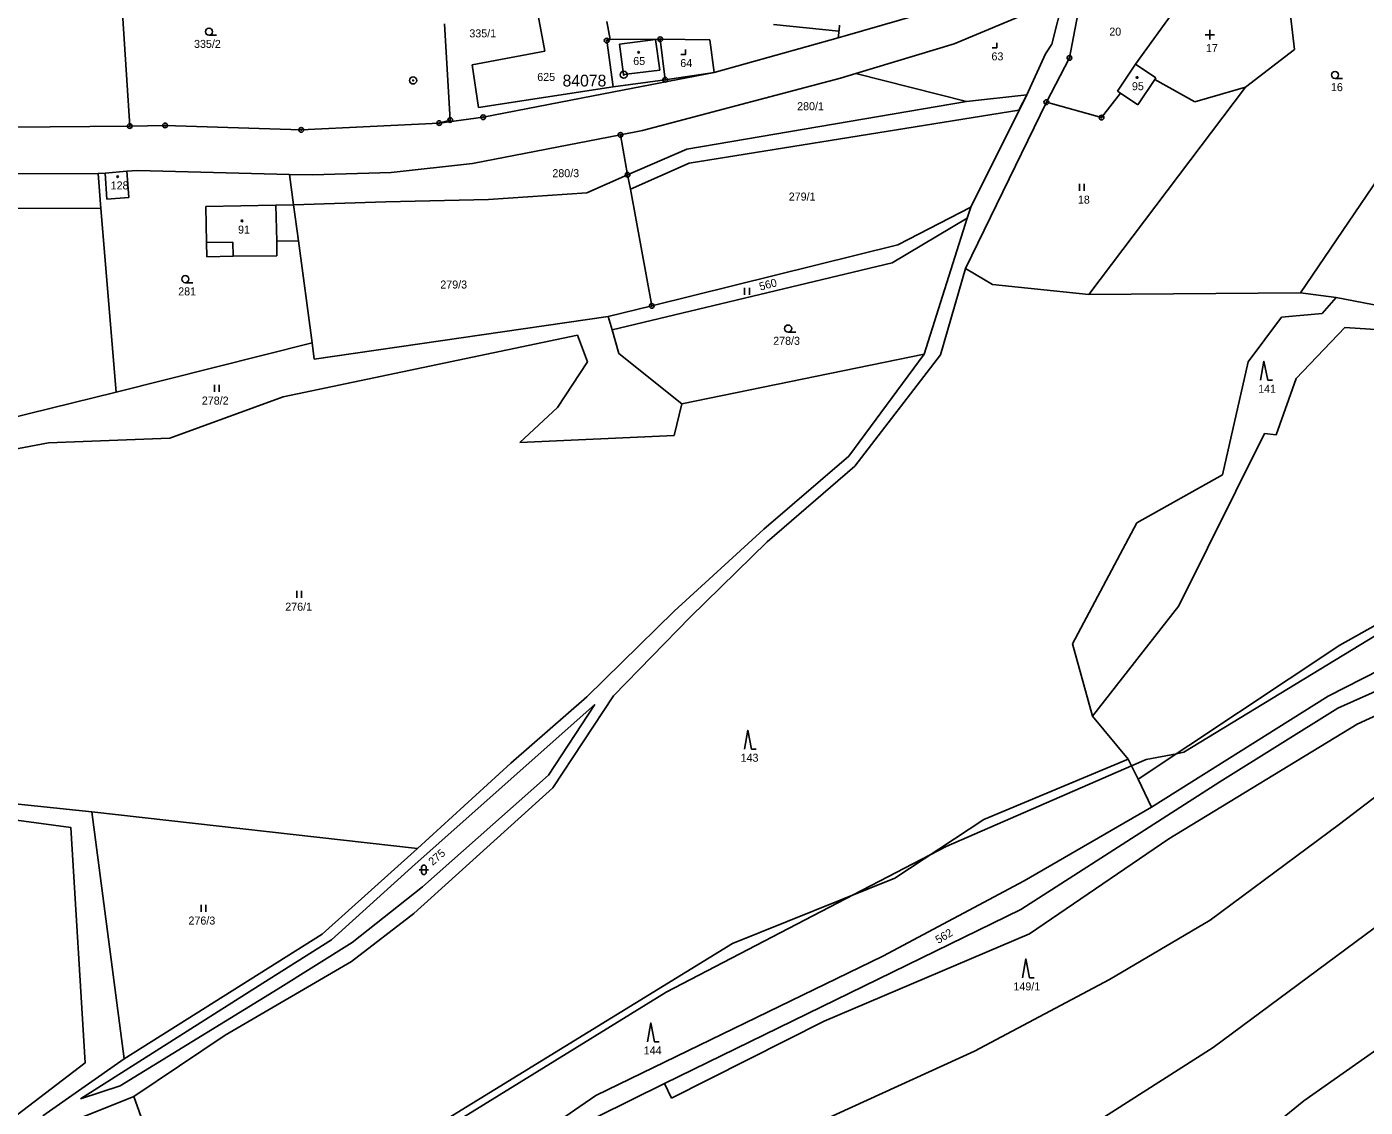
# Model space of a CAD drawing. Extents: x -547623 to -538651, y -1096714 to -1086522.
# Drawn here: x -545052.4 to -544768, y -1094983.9 to -1094754.3 of the extents above; entities that cross this region are included whole.
import ezdxf

# ---------------------------------------------------------------- set-up
doc = ezdxf.new("R2010")
doc.units = 0
for name, color, linetype in [('Vrstva 1', 7, 'Continuous'), ('Vrstva 25', 7, 'Continuous'), ('Vrstva 30', 7, 'Continuous'), ('Vrstva 33', 7, 'Continuous'), ('Vrstva 52', 7, 'Continuous'), ('Vrstva 53', 7, 'Continuous'), ('Vrstva 83', 7, 'Continuous'), ('Vrstva 86', 7, 'Continuous'), ('Vrstva 90', 7, 'Continuous'), ('Vrstva 92', 7, 'Continuous')]:
    doc.layers.add(name, color=color, linetype=linetype)

msp = doc.modelspace()

# ---------------------------------------------------------------- linework, layer by layer
at = {"layer": 'Vrstva 1'}
for points in [[(-545034.48, -1094714.37), (-545030.5, -1094775.42)], [(-544832.11, -1094748.19), (-544855.3, -1094757.95)], [(-544834.58, -1094758), (-544832.11, -1094748.19)], [(-544830.84, -1094760.93), (-544828.5, -1094748.6)], [(-544942.29, -1094759.48), (-544943.94, -1094750.79)], [(-544878.45, -1094756.27), (-544855.36, -1094749.57)], [(-544808.06, -1094750.19), (-544816.8, -1094762.28)], [(-544783.86, -1094751.92), (-544783.03, -1094759.12)], [(-544963.62, -1094753.66), (-544962.41, -1094774.13)], [(-544929.15, -1094753.2), (-544928.44, -1094756.99)], [(-544879.81, -1094755.24), (-544893.74, -1094753.84)], [(-544879.79, -1094755.04), (-544879.81, -1094755.24)], [(-544879.68, -1094753.95), (-544879.79, -1094755.04)], [(-544928.44, -1094756.99), (-544929.16, -1094757.25)], [(-544929.16, -1094757.25), (-544927.79, -1094767.05)], [(-544928.44, -1094756.99), (-544917.78, -1094756.98)], [(-544917.78, -1094756.98), (-544916.71, -1094765.59)], [(-544917.78, -1094756.98), (-544907.25, -1094757.07)], [(-544907.25, -1094757.07), (-544906.33, -1094764.06)], [(-544906.33, -1094764.06), (-544879.96, -1094756.69)], [(-544879.85, -1094755.64), (-544879.96, -1094756.69)], [(-544879.96, -1094756.69), (-544878.45, -1094756.27)], [(-544879.81, -1094755.24), (-544879.85, -1094755.64)], [(-544876.19, -1094764.26), (-544855.3, -1094757.95)], [(-544957.76, -1094762.42), (-544942.29, -1094759.48)], [(-544839.9, -1094768.76), (-544835.95, -1094760.1)], [(-544835.95, -1094760.1), (-544834.58, -1094758)], [(-544783.03, -1094759.12), (-544793.44, -1094767.18)], [(-544956.37, -1094771.46), (-544957.76, -1094762.42)], [(-544835.74, -1094770.34), (-544830.84, -1094760.93)], [(-544816.8, -1094762.28), (-544820.64, -1094768.01)], [(-544812.48, -1094765.17), (-544816.8, -1094762.28)], [(-544916.71, -1094765.59), (-544927.79, -1094767.05)], [(-544927.63, -1094768.17), (-544906.33, -1094764.06)], [(-544921.52, -1094776.37), (-544879.48, -1094765.25)], [(-544906.33, -1094764.06), (-544916.71, -1094765.59)], [(-544879.48, -1094765.25), (-544876.19, -1094764.26)], [(-544852.73, -1094770.17), (-544876.19, -1094764.26)], [(-544812.7, -1094765.5), (-544816.32, -1094770.9)], [(-544812.48, -1094765.17), (-544812.7, -1094765.5)], [(-544804.22, -1094770.25), (-544812.7, -1094765.5)], [(-544927.79, -1094767.05), (-544956.37, -1094771.46)], [(-544927.63, -1094768.17), (-544955.42, -1094773.53)], [(-544852.73, -1094770.17), (-544839.9, -1094768.76)], [(-544851.81, -1094792.62), (-544839.9, -1094768.76)], [(-544793.44, -1094767.18), (-544826.71, -1094811.24)], [(-544819.97, -1094768.46), (-544823.99, -1094773.62)], [(-544820.64, -1094768.01), (-544819.97, -1094768.46)], [(-544819.97, -1094768.46), (-544816.32, -1094770.9)], [(-544793.44, -1094767.18), (-544804.22, -1094770.25)], [(-544912.15, -1094780.31), (-544852.73, -1094770.17)], [(-544852.95, -1094805.69), (-544835.74, -1094770.34)], [(-544823.99, -1094773.62), (-544835.74, -1094770.34)], [(-544781.74, -1094810.86), (-544754.9, -1094771.33)], [(-544964.73, -1094774.79), (-544994.06, -1094776.22)], [(-544955.42, -1094773.53), (-544964.73, -1094774.79)], [(-544962.41, -1094774.13), (-544964.73, -1094774.79)], [(-545030.5, -1094775.42), (-545055.9, -1094775.64)], [(-545030.5, -1094775.42), (-545023, -1094775.29)], [(-544994.06, -1094776.22), (-545023, -1094775.29)], [(-544926.24, -1094777.29), (-544957.65, -1094783.37)], [(-544921.52, -1094776.37), (-544926.24, -1094777.29)], [(-544926.24, -1094777.29), (-544924.71, -1094785.77)], [(-544924.71, -1094785.77), (-544912.15, -1094780.31)], [(-544974.97, -1094785.26), (-544957.65, -1094783.37)], [(-545077.17, -1094785.66), (-545037.23, -1094785.48)], [(-545037.23, -1094785.48), (-545035.72, -1094785.43)], [(-545036.61, -1094792.93), (-545037.23, -1094785.48)], [(-545031.14, -1094785.02), (-545035.72, -1094785.43)], [(-545035.72, -1094785.43), (-545035.34, -1094790.97)], [(-545031.14, -1094785.02), (-545028.83, -1094784.88)], [(-545030.68, -1094790.62), (-545031.14, -1094785.02)], [(-545028.83, -1094784.88), (-544996.57, -1094785.68)], [(-544996.57, -1094785.68), (-544991.7, -1094785.8)], [(-544996.57, -1094785.68), (-544995.7, -1094792.13)], [(-544991.7, -1094785.8), (-544974.97, -1094785.26)], [(-544933.35, -1094789.61), (-544924.71, -1094785.77)], [(-544924.71, -1094785.77), (-544924.11, -1094788.84)], [(-544924.11, -1094788.84), (-544919.59, -1094813.62)], [(-545035.34, -1094790.97), (-545030.68, -1094790.62)], [(-544976.08, -1094791.53), (-544995.7, -1094792.13)], [(-544954.29, -1094791.02), (-544976.08, -1094791.53)], [(-544933.35, -1094789.61), (-544954.29, -1094791.02)], [(-545056.87, -1094792.83), (-545036.61, -1094792.93)], [(-545033.37, -1094831.96), (-545036.61, -1094792.93)], [(-544999.43, -1094792.2), (-545014.33, -1094792.49)], [(-545014.18, -1094800.19), (-545014.33, -1094792.49)], [(-544995.7, -1094792.13), (-544999.43, -1094792.2)], [(-544995.7, -1094792.13), (-544994.66, -1094799.81)], [(-544867.27, -1094800.65), (-544851.81, -1094792.62)], [(-544852.56, -1094795), (-544851.81, -1094792.62)], [(-544868.47, -1094804.49), (-544852.56, -1094795)], [(-544861.71, -1094823.91), (-544852.56, -1094795)], [(-545014.18, -1094800.19), (-545014.12, -1094803.19)], [(-544994.66, -1094799.81), (-544999.28, -1094799.9)], [(-544999.28, -1094799.9), (-544999.22, -1094803)], [(-544994.66, -1094799.81), (-544991.74, -1094821.51)], [(-545014.12, -1094803.19), (-545008.52, -1094803.08)], [(-544999.22, -1094803), (-545008.52, -1094803.08)], [(-544919.59, -1094813.62), (-544867.27, -1094800.65)], [(-544868.47, -1094804.49), (-544928.01, -1094818.75)], [(-544858.26, -1094824.02), (-544852.95, -1094805.69)], [(-544852.95, -1094805.69), (-544847.15, -1094809.11)], [(-544847.15, -1094809.11), (-544826.71, -1094811.24)], [(-544826.71, -1094811.24), (-544781.74, -1094810.86)], [(-544781.74, -1094810.86), (-544774.13, -1094811.84)], [(-544774.13, -1094811.84), (-544777.15, -1094815.26)], [(-544774.13, -1094811.84), (-544745.13, -1094817.41)], [(-544928.82, -1094815.9), (-544919.59, -1094813.62)], [(-544991.28, -1094824.94), (-544928.82, -1094815.9)], [(-544928.01, -1094818.75), (-544928.82, -1094815.9)], [(-544785.75, -1094816.05), (-544792.84, -1094825.5)], [(-544777.15, -1094815.26), (-544785.75, -1094816.05)], [(-544997.92, -1094832.93), (-544935.37, -1094819.88)], [(-544935.37, -1094819.88), (-544933.21, -1094825.53)], [(-544926.6, -1094823.73), (-544928.01, -1094818.75)], [(-544782.64, -1094829.05), (-544772.33, -1094818.21)], [(-544772.33, -1094818.21), (-544744.99, -1094819.97)], [(-545033.37, -1094831.96), (-544991.74, -1094821.51)], [(-544991.74, -1094821.51), (-544991.28, -1094824.94)], [(-544933.21, -1094825.53), (-544939.64, -1094835.25)], [(-544926.6, -1094823.73), (-544913.2, -1094834.41)], [(-544913.2, -1094834.41), (-544861.71, -1094823.91)], [(-544877.7, -1094845.55), (-544861.71, -1094823.91)], [(-544876.44, -1094847.68), (-544858.26, -1094824.02)], [(-544792.84, -1094825.5), (-544798.34, -1094849.56)], [(-544786.91, -1094841.02), (-544782.64, -1094829.05)], [(-545088.96, -1094845.64), (-545033.37, -1094831.96)], [(-545022.01, -1094841.74), (-544997.92, -1094832.93)], [(-544914.84, -1094841.18), (-544913.2, -1094834.41)], [(-544939.64, -1094835.25), (-544947.58, -1094842.67)], [(-545059.48, -1094844.91), (-545047.77, -1094842.74)], [(-545047.77, -1094842.74), (-545022.01, -1094841.74)], [(-544947.58, -1094842.67), (-544914.84, -1094841.18)], [(-544807.56, -1094877.34), (-544789.41, -1094840.76)], [(-544789.41, -1094840.76), (-544786.91, -1094841.02)], [(-544895.76, -1094861.05), (-544877.7, -1094845.55)], [(-544895.03, -1094863.75), (-544876.44, -1094847.68)], [(-544798.34, -1094849.56), (-544816.52, -1094859.74)], [(-544816.52, -1094859.74), (-544830.17, -1094885.42)], [(-544914.82, -1094878.49), (-544895.76, -1094861.05)], [(-544911.41, -1094879.79), (-544895.03, -1094863.75)], [(-544740.64, -1094867.37), (-544773.4, -1094885.7)], [(-544825.96, -1094900.78), (-544807.56, -1094877.34)], [(-544933.41, -1094896.69), (-544914.82, -1094878.49)], [(-544927.72, -1094896.47), (-544911.41, -1094879.79)], [(-544775.88, -1094896.55), (-544742.64, -1094879.66)], [(-544830.17, -1094885.42), (-544825.96, -1094900.78)], [(-544773.4, -1094885.7), (-544816.26, -1094914.23)], [(-544773.79, -1094899.09), (-544741.26, -1094884.62)], [(-544769.72, -1094902.48), (-544739.93, -1094888.82)], [(-544949.56, -1094910.81), (-544933.41, -1094896.69)], [(-544940.63, -1094916.05), (-544927.72, -1094896.47)], [(-544813.41, -1094920.16), (-544775.88, -1094896.55)], [(-544931.69, -1094898.33), (-544969.84, -1094932.28)], [(-544941.54, -1094913.38), (-544931.69, -1094898.33)], [(-544798.9, -1094914.76), (-544773.79, -1094899.09)], [(-544825.96, -1094900.78), (-544818.33, -1094909.93)], [(-544809.73, -1094926.85), (-544769.72, -1094902.48)], [(-544969.38, -1094928.92), (-544949.56, -1094910.81)], [(-544849, -1094922.76), (-544818.33, -1094909.93)], [(-544818.33, -1094909.93), (-544816.26, -1094914.23)], [(-544773.42, -1094923.75), (-544753.78, -1094908.73)], [(-544968.31, -1094937.1), (-544941.54, -1094913.38)], [(-544816.26, -1094914.23), (-544813.41, -1094920.16)], [(-545038.52, -1094921.17), (-545090.9, -1094915.67)], [(-544970.13, -1094942.74), (-544940.63, -1094916.05)], [(-544841.16, -1094941.91), (-544798.9, -1094914.76)], [(-545031.72, -1094973.6), (-545038.52, -1094921.17)], [(-544969.38, -1094928.92), (-545038.52, -1094921.17)], [(-544867.92, -1094935.22), (-544849, -1094922.76)], [(-544840.44, -1094935.83), (-544813.41, -1094920.16)], [(-544800.95, -1094944.18), (-544773.42, -1094923.75)], [(-544839.32, -1094947.09), (-544809.73, -1094926.85)], [(-544989.58, -1094947.13), (-544969.38, -1094928.92)], [(-544969.84, -1094932.28), (-544987.65, -1094948.33)], [(-544983.21, -1094948.89), (-544968.31, -1094937.1)], [(-544902.44, -1094949.11), (-544867.92, -1094935.22)], [(-544870.46, -1094951.81), (-544840.44, -1094935.83)], [(-544983.4, -1094952.95), (-544970.13, -1094942.74)], [(-544916.85, -1094978.86), (-544841.16, -1094941.91)], [(-544800.28, -1094971.22), (-544760.04, -1094941.39)], [(-544822.31, -1094956.78), (-544800.95, -1094944.18)], [(-545031.72, -1094973.6), (-544989.58, -1094947.13)], [(-544987.65, -1094948.33), (-545002.25, -1094957.52)], [(-544882.95, -1094965.62), (-544839.32, -1094947.09)], [(-545019.24, -1095020.87), (-544902.44, -1094949.11)], [(-544998.94, -1094958.76), (-544983.21, -1094948.89)], [(-545010.19, -1094968.58), (-544983.4, -1094952.95)], [(-544931.45, -1094981.41), (-544870.46, -1094951.81)], [(-544851.02, -1094971.99), (-544822.31, -1094956.78)], [(-545040.94, -1094982.12), (-545002.25, -1094957.52)], [(-545032.57, -1094979.34), (-544998.94, -1094958.76)], [(-544781, -1094982.55), (-544752.64, -1094962.58)], [(-544915.39, -1094982.01), (-544882.95, -1094965.62)], [(-545029.63, -1094981.65), (-545010.19, -1094968.58)], [(-544843.35, -1094998.68), (-544800.28, -1094971.22)], [(-545049, -1094985.75), (-545031.72, -1094973.6)], [(-544909.62, -1094998.78), (-544851.02, -1094971.99)], [(-545040.94, -1094982.12), (-545032.57, -1094979.34)], [(-544931.04, -1094985.86), (-544916.85, -1094978.86)], [(-544916.85, -1094978.86), (-544915.39, -1094982.01)], [(-545029.63, -1094981.65), (-545043.92, -1094987.37)], [(-545019.86, -1095009.11), (-545029.63, -1094981.65)], [(-544986.86, -1095019.55), (-544931.45, -1094981.41)], [(-544801.25, -1094999.08), (-544781, -1094982.55)]]:
    msp.add_lwpolyline(points, dxfattribs=at)
at = {"layer": 'Vrstva 25'}
for p, q in [((-544801, -1094757), (-544801, -1094755)), ((-545013.66, -1094756.11), (-545012.06, -1094756.11)), ((-544802, -1094756), (-544800, -1094756)), ((-544774.4, -1094765.3), (-544772.8, -1094765.3)), ((-544828.7, -1094789.2), (-544828.7, -1094787.7)), ((-544827.7, -1094789.2), (-544827.7, -1094787.7)), ((-545018.7, -1094808.7), (-545017.1, -1094808.7)), ((-544899.84, -1094811.26), (-544899.84, -1094809.76)), ((-544898.84, -1094811.26), (-544898.84, -1094809.76)), ((-544890.6, -1094819.2), (-544889, -1094819.2)), ((-545012.5, -1094831.9), (-545012.5, -1094830.4)), ((-545011.5, -1094831.9), (-545011.5, -1094830.4)), ((-544995, -1094875.7), (-544995, -1094874.2)), ((-544994, -1094875.7), (-544994, -1094874.2)), ((-544969, -1094933.47), (-544967, -1094933.47)), ((-544968.5, -1094933.97), (-544968.5, -1094932.97)), ((-544967.5, -1094932.97), (-544967.5, -1094933.97)), ((-545015.3, -1094942.4), (-545015.3, -1094940.9)), ((-545014.3, -1094942.4), (-545014.3, -1094940.9))]:
    msp.add_line(p, q, dxfattribs=at)
for points in [[(-544847.26, -1094758.76), (-544846.26, -1094758.76), (-544846.26, -1094757.76)], [(-544913.38, -1094760.18), (-544912.38, -1094760.18), (-544912.38, -1094759.18)], [(-544790.2, -1094829.4), (-544789.5, -1094825.4), (-544788.7, -1094829.4), (-544787.7, -1094829.4)], [(-544899.9, -1094907.8), (-544899.2, -1094903.8), (-544898.4, -1094907.8), (-544897.4, -1094907.8)], [(-544840.79, -1094956.39), (-544840.09, -1094952.39), (-544839.29, -1094956.39), (-544838.29, -1094956.39)], [(-544920.5, -1094970), (-544919.8, -1094966), (-544919, -1094970), (-544918, -1094970)]]:
    msp.add_lwpolyline(points, dxfattribs=at)
for centre, radius in [((-545013.66, -1094755.36), 0.75), ((-544922.38, -1094759.74), 0.175), ((-544816.45, -1094765.1), 0.175), ((-544774.4, -1094764.55), 0.75), ((-545033.05, -1094786.18), 0.175), ((-545006.66, -1094795.57), 0.175), ((-545018.7, -1094807.95), 0.75), ((-544890.6, -1094818.45), 0.75)]:
    msp.add_circle(centre, radius, dxfattribs=at)
for centre, start, end in [((-544968, -1094932.97), 0, 180), ((-544968, -1094933.97), 180, 0)]:
    msp.add_arc(centre, 0.5, start, end, dxfattribs=at)
at = {"layer": 'Vrstva 30'}
for points in [[(-544852.73, -1094770.17), (-544839.9, -1094768.76)], [(-544839.9, -1094768.76), (-544841.55, -1094772.06)], [(-544912.15, -1094780.31), (-544852.73, -1094770.17)], [(-544841.55, -1094772.06), (-544911.66, -1094783.27)], [(-544924.71, -1094785.77), (-544912.15, -1094780.31)], [(-544911.66, -1094783.27), (-544924.11, -1094788.84)], [(-544924.11, -1094788.84), (-544924.71, -1094785.77)]]:
    msp.add_lwpolyline(points, dxfattribs=at)
at = {"layer": 'Vrstva 33'}
for points in [[(-544926.44, -1094757.98), (-544918.8, -1094757.05)], [(-544925.59, -1094764.49), (-544926.44, -1094757.98)], [(-544918.8, -1094757.05), (-544917.9, -1094763.57)], [(-544917.9, -1094763.57), (-544925.59, -1094764.49)], [(-544999.43, -1094792.2), (-544999.28, -1094799.9)], [(-545008.58, -1094800.08), (-545014.18, -1094800.19)], [(-545008.52, -1094803.08), (-545008.58, -1094800.08)]]:
    msp.add_lwpolyline(points, dxfattribs=at)
at = {"layer": 'Vrstva 52'}
for points in [[(-545133.72, -1094837.97), (-545132.5, -1094846.5), (-545125.18, -1094845.66), (-545125.05, -1094845.65), (-545123.85, -1094845.51), (-545102, -1094843), (-545102, -1094848.09), (-545102, -1094849.5), (-545097.5, -1094850), (-545097.7, -1094851.94), (-545098.5, -1094859.5), (-545099.98, -1094861.43), (-545113.96, -1094879.65), (-545115, -1094881), (-545095.5, -1094886.5), (-545098.5, -1094917), (-545090.87, -1094918.03), (-545043, -1094924.5), (-545040, -1094974.5), (-545067.75, -1094995.64), (-545074.95, -1094991.55), (-545081.46, -1094996.01), (-545083.5, -1094995.5), (-545151.61, -1095038.31)], [(-544979, -1094998), (-544916.5, -1094959.5), (-544876.61, -1094938.72), (-544860.43, -1094930.29), (-544857, -1094928.5), (-544817.64, -1094911.37), (-544814.5, -1094910), (-544808.1, -1094908.8), (-544806.5, -1094908.5), (-544738.56, -1094867.08), (-544733.5, -1094864), (-544696, -1094857.5), (-544634.27, -1094858.36), (-544631.15, -1094858.4), (-544631.07, -1094858.4), (-544625.97, -1094868.17), (-544620.43, -1094867.54), (-544619.09, -1094870.95), (-544617.59, -1094874.76), (-544617.5, -1094875), (-544616.54, -1094874.82), (-544569.5, -1094866), (-544563.53, -1094866.92), (-544560.28, -1094867.42)]]:
    msp.add_lwpolyline(points, dxfattribs=at)
at = {"layer": 'Vrstva 83'}
for centre, radius in [((-544929.16, -1094757.25), 0.5), ((-544929.16, -1094757.25), 0.1), ((-544917.78, -1094756.98), 0.5), ((-544917.78, -1094756.98), 0.1), ((-544830.84, -1094760.93), 0.5), ((-544830.84, -1094760.93), 0.1), ((-544970.28, -1094765.72), 0.75), ((-544970.28, -1094765.72), 0.1), ((-544925.53, -1094764.51), 0.75), ((-544925.53, -1094764.51), 0.1), ((-544916.71, -1094765.59), 0.5), ((-544916.71, -1094765.59), 0.1), ((-544835.74, -1094770.34), 0.5), ((-544835.74, -1094770.34), 0.1), ((-545030.5, -1094775.42), 0.5), ((-545023, -1094775.29), 0.5), ((-544964.73, -1094774.79), 0.5), ((-544964.73, -1094774.79), 0.1), ((-544962.41, -1094774.13), 0.5), ((-544962.41, -1094774.13), 0.1), ((-544955.42, -1094773.53), 0.5), ((-544955.42, -1094773.53), 0.1), ((-544823.99, -1094773.62), 0.5), ((-544823.99, -1094773.62), 0.1), ((-545030.5, -1094775.42), 0.1), ((-545023, -1094775.29), 0.1), ((-544994.06, -1094776.22), 0.5), ((-544994.06, -1094776.22), 0.1), ((-544926.24, -1094777.29), 0.5), ((-544926.24, -1094777.29), 0.1), ((-544924.71, -1094785.77), 0.5), ((-544924.71, -1094785.77), 0.1), ((-544919.59, -1094813.62), 0.5), ((-544919.59, -1094813.62), 0.1)]:
    msp.add_circle(centre, radius, dxfattribs=at)
at = {"layer": 'Vrstva 90'}
for points in [[(-544926.44, -1094757.98), (-544918.8, -1094757.05)], [(-544925.59, -1094764.49), (-544926.44, -1094757.98)], [(-544918.8, -1094757.05), (-544917.9, -1094763.57)], [(-544917.9, -1094763.57), (-544925.59, -1094764.49)], [(-544816.8, -1094762.28), (-544820.64, -1094768.01)], [(-544812.48, -1094765.17), (-544816.8, -1094762.28)], [(-544812.7, -1094765.5), (-544816.32, -1094770.9)], [(-544812.48, -1094765.17), (-544812.7, -1094765.5)], [(-544820.64, -1094768.01), (-544819.97, -1094768.46)], [(-544819.97, -1094768.46), (-544816.32, -1094770.9)], [(-545031.14, -1094785.02), (-545035.72, -1094785.43)], [(-545035.72, -1094785.43), (-545035.34, -1094790.97)], [(-545030.68, -1094790.62), (-545031.14, -1094785.02)], [(-545035.34, -1094790.97), (-545030.68, -1094790.62)], [(-544999.43, -1094792.2), (-545014.33, -1094792.49)], [(-545014.18, -1094800.19), (-545014.33, -1094792.49)], [(-544999.43, -1094792.2), (-544999.28, -1094799.9)], [(-545008.58, -1094800.08), (-545014.18, -1094800.19)], [(-545008.52, -1094803.08), (-545008.58, -1094800.08)], [(-544999.28, -1094799.9), (-544999.22, -1094803)], [(-544999.22, -1094803), (-545008.52, -1094803.08)]]:
    msp.add_lwpolyline(points, dxfattribs=at)

# ---------------------------------------------------------------- texts
at = {"layer": 'Vrstva 53'}
msp.add_text('84078', height=2.5, dxfattribs=at).set_placement((-544938.53, -1094767.01))
at = {"layer": 'Vrstva 86'}
for s, p in [('335/1', (-544958.34, -1094756.57)), ('20', (-544822.36, -1094756.2)), ('335/2', (-545016.84, -1094758.81)), ('17', (-544801.83, -1094759.7)), ('625', (-544943.91, -1094765.83)), ('16', (-544775.27, -1094768)), ('280/1', (-544888.69, -1094772.05)), ('280/3', (-544940.7, -1094786.28)), ('279/1', (-544890.47, -1094791.25)), ('18', (-544829.03, -1094791.9)), ('279/3', (-544964.51, -1094809.94)), ('281', (-545020.2, -1094811.4)), ('278/3', (-544893.78, -1094821.9)), ('141', (-544790.73, -1094832.1)), ('278/2', (-545015.18, -1094834.6)), ('276/1', (-544997.45, -1094878.4)), ('143', (-544900.7, -1094910.5)), ('276/3', (-545018.02, -1094945.1)), ('149/1', (-544842.73, -1094959.09)), ('144', (-544921.3, -1094972.7))]:
    msp.add_text(s, height=1.7, dxfattribs=at).set_placement(p)
for s, rotation, p in [('560', 14.9664, (-544896.5, -1094810.39)), ('275', 41.0052, (-544966.13, -1094932.66)), ('562', 30.5432, (-544858.71, -1094949.24))]:
    msp.add_text(s, height=1.7, rotation=rotation, dxfattribs=at).set_placement(p)
at = {"layer": 'Vrstva 92'}
for s, p in [('65', (-544923.52, -1094762.44)), ('63', (-544847.4, -1094761.46)), ('64', (-544913.52, -1094762.88)), ('95', (-544817.55, -1094767.8)), ('128', (-545034.55, -1094788.88)), ('91', (-545007.49, -1094798.27))]:
    msp.add_text(s, height=1.7, dxfattribs=at).set_placement(p)

doc.saveas('drawing.dxf')
